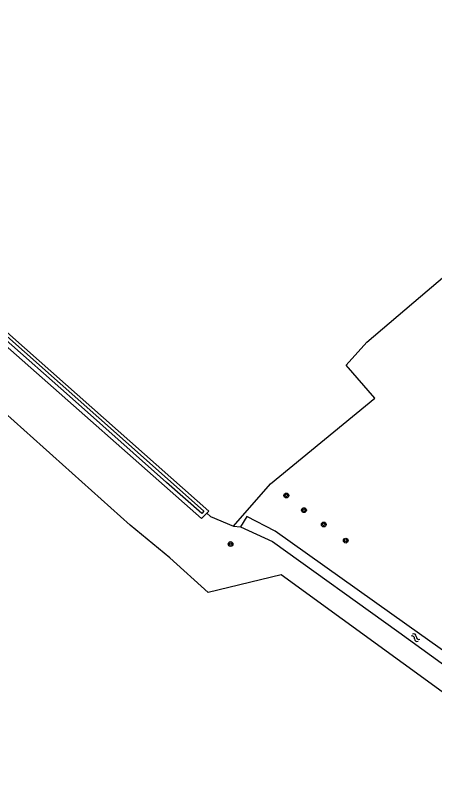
# Model space of a CAD drawing. Extents: x 133000 to 136000, y 400500 to 403500.
# Drawn here: x 135682.1 to 135752.6, y 401454.9 to 401586.3 of the extents above; entities that cross this region are included whole.
import ezdxf

# ---------------------------------------------------------------- set-up
doc = ezdxf.new("R2010")
doc.units = 0
for name, color, linetype in [('gg-afsc-draadraster', 7, 'Continuous'), ('gg-afsc-lijn draadraster', 7, 'Continuous'), ('gg-knt-bronhoudergrens', 7, 'Continuous'), ('gg-kntw-bovenkant insteek waterloop', 7, 'Continuous'), ('gg-kntw-waterlijn', 7, 'Continuous'), ('gt-symb-boom', 7, 'Continuous'), ('gt-symb-watersymbool', 7, 'Continuous')]:
    doc.layers.add(name, color=color, linetype=linetype)

# ---------------------------------------------------------------- blocks, each defined once
blk = doc.blocks.new('gt0-WA')
at = {"layer": 'gt-symb-watersymbool'}
for centre, start, end in [((-0.32, 0.02), 28.0725, 151.9275), ((0.43, 0.42), 208.0725, 331.9275), ((-0.32, -0.43), 28.0725, 151.9275), ((0.43, -0.03), 208.0725, 331.9275)]:
    blk.add_arc(centre, 0.425, start, end, dxfattribs=at)
blk = doc.blocks.new('gt0-BOOM')
at = {"layer": 'gt-symb-boom'}
for radius in [0.4, 0.2]:
    blk.add_circle((0, 0), radius, dxfattribs=at)

msp = doc.modelspace()

# ---------------------------------------------------------------- linework, layer by layer
at = {"layer": 'gg-afsc-draadraster'}
for points in [[(135718.76, 401500.36), (135725.01, 401507.51), (135742.57, 401521.94), (135737.74, 401527.47), (135741.21, 401531.34), (135750.24, 401539.02), (135765.84, 401552.28)], [(135714.29, 401502.56), (135714.91, 401502.01), (135718.76, 401500.36)]]:
    msp.add_lwpolyline(points, dxfattribs=at)
at = {"layer": 'gg-afsc-lijn draadraster'}
msp.add_lwpolyline([(135714.29, 401502.56), (135714.91, 401502.01), (135718.76, 401500.36), (135725.01, 401507.51), (135742.57, 401521.94), (135737.74, 401527.47), (135741.21, 401531.34), (135750.24, 401539.02), (135765.84, 401552.28)], dxfattribs=at)
at = {"layer": 'gg-knt-bronhoudergrens'}
msp.add_line((135718.76, 401500.36), (135719.95, 401500.28), dxfattribs=at)
msp.add_lwpolyline([(135778.15, 401454.92), (135726.81, 401492.2), (135714.54, 401489.24), (135708.08, 401495.06), (135701.41, 401500.56), (135680.24, 401519.51), (135575.79, 401613.28), (135507.21, 401675.82), (135450.59, 401726.09), (135388.25, 401769.59), (135383.7, 401762.29), (135376.23, 401766.16)], dxfattribs=at)
at = {"layer": 'gg-kntw-bovenkant insteek waterloop'}
for p, q in [((135713.39, 401501.67), (135714.29, 401502.56)), ((135714.29, 401502.56), (135714.64, 401502.9))]:
    msp.add_line(p, q, dxfattribs=at)
for points in [[(135714.64, 401502.9), (135681.66, 401532.13), (135657.56, 401553.67), (135631.16, 401577.4), (135607.74, 401598.58), (135557.36, 401645.1), (135530.55, 401669.44), (135503.59, 401693.81), (135480.11, 401714.68), (135457.04, 401735.03), (135449.07, 401740.75), (135417.27, 401762.26), (135389.59, 401781.07)], [(135388.38, 401779.09), (135390.03, 401777.79), (135415.66, 401760.19), (135447.95, 401738.05), (135454.86, 401733.17), (135478.14, 401712.4), (135500.61, 401692.13), (135527.91, 401667.55), (135555.9, 401642.08), (135606.36, 401596.62), (135629.37, 401576.2), (135657.04, 401551.54), (135680.33, 401530.85), (135713.39, 401501.67)], [(135782.13, 401458.83), (135766.54, 401470.61), (135747.97, 401483.81), (135725.78, 401499.55), (135721.05, 401502), (135719.95, 401500.28)], [(135719.95, 401500.28), (135725.35, 401497.79), (135746.62, 401482.53), (135765.36, 401468.96), (135780.76, 401457.45)]]:
    msp.add_lwpolyline(points, dxfattribs=at)
at = {"layer": 'gg-kntw-waterlijn'}
msp.add_lwpolyline([(135496.97, 401698.36), (135519.16, 401678.62), (135554.67, 401646.04), (135565.43, 401636.31), (135592.5, 401611.85), (135609.85, 401595.58), (135642.5, 401566.24), (135659.34, 401551.3), (135670.51, 401541.28), (135702.6, 401512.85), (135713.79, 401502.93), (135713.43, 401502.53), (135707.53, 401507.76), (135691.18, 401522.24), (135680.02, 401532.13), (135566.52, 401633.71), (135554.01, 401645.36), (135516.71, 401679.39), (135481.13, 401711.36)], dxfattribs=at)

# ---------------------------------------------------------------- block references
at = {"layer": 'gt-symb-boom'}
for p in [(135727.68, 401505.55), (135730.65, 401503.08), (135733.99, 401500.67), (135737.68, 401497.95), (135718.29, 401497.38)]:
    msp.add_blockref('gt0-BOOM', p, dxfattribs=at)
at = {"layer": 'gt-symb-watersymbool', "rotation": -34.818354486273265}
msp.add_blockref('gt0-WA', (135749.37, 401481.66), dxfattribs=at)

doc.saveas('drawing.dxf')
